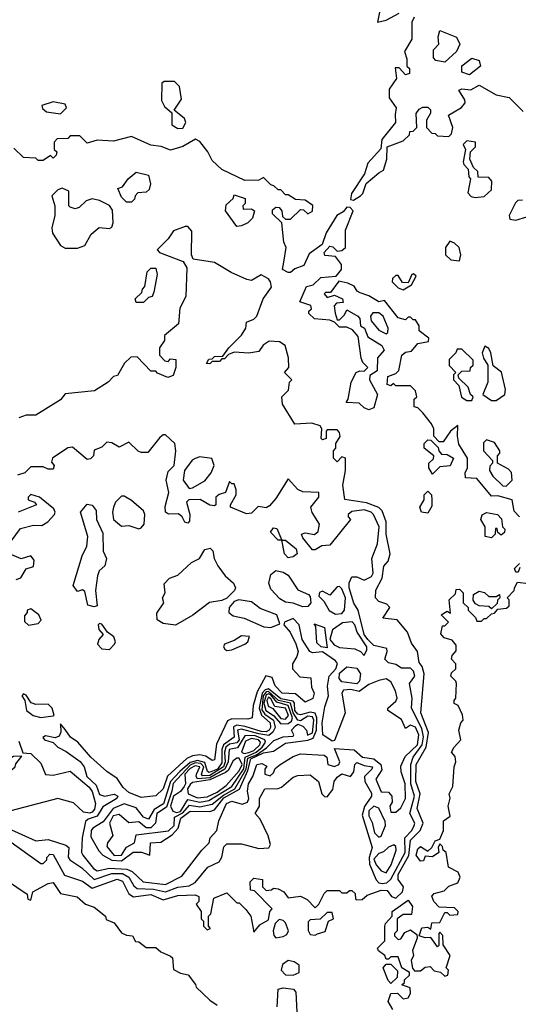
# Model space of a CAD drawing. Extents: x 2889633 to 3052318, y 540750 to 918690.
# Tile 491 of 656: x 3015729 to 3017765, y 774866 to 778885. Entities that reach past the tile are written whole.
import ezdxf

# ---------------------------------------------------------------- set-up
doc = ezdxf.new("R2010")
doc.units = 0

msp = doc.modelspace()

# ---------------------------------------------------------------- linework, layer by layer
at = {"layer": '0CON02XD'}
for points in [[(3017340, 778895), (3017330, 778875), (3017330, 778805), (3017300, 778755), (3017310, 778725), (3017310, 778695), (3017320, 778685), (3017320, 778665), (3017305, 778660), (3017278.3, 778688.3), (3017261.7, 778688.3), (3017267.5, 778645), (3017238.3, 778601.7), (3017237.5, 778565), (3017266.7, 778525), (3017261.7, 778498.3), (3017263.3, 778465), (3017207.5, 778395), (3017203, 778357), (3017151.2, 778298.8), (3017136.7, 778255), (3017083.8, 778175), (3017080, 778150), (3017091.7, 778148.3), (3017120, 778165), (3017130, 778175), (3017143.6, 778216.4), (3017195, 778260), (3017215, 778270), (3017227.5, 778315), (3017230, 778365), (3017295, 778390), (3017320, 778415), (3017321.7, 778428.3), (3017335, 778430), (3017350, 778445), (3017348.3, 778501.7), (3017360.7, 778519.3), (3017375, 778527.5), (3017395, 778527.5), (3017407, 778517), (3017407, 778503), (3017390, 778475), (3017390, 778445), (3017411.7, 778421.7), (3017425, 778420), (3017435, 778410), (3017481.7, 778408.3), (3017491.7, 778418.3), (3017497.5, 778445), (3017480, 778495), (3017533.6, 778526.4), (3017547.5, 778545), (3017547, 778557), (3017522.5, 778597.5), (3017535, 778602.5), (3017571.7, 778598.3), (3017605, 778617.5), (3017675, 778577.5), (3017727, 778567), (3017785, 778510)], [(3017197.5, 778915), (3017190, 778875), (3017225, 778882.5), (3017278.3, 778911.7)], [(3017465, 778711.2), (3017428.3, 778718.3), (3017418.3, 778728.3), (3017418.3, 778761.7), (3017440, 778785), (3017437.5, 778815), (3017445, 778840), (3017513, 778813), (3017526.7, 778785), (3017512.5, 778755), (3017465, 778711.2)], [(3017565, 778660), (3017535, 778670), (3017533.9, 778696.1), (3017575, 778727.5), (3017605, 778717.5), (3017610, 778695), (3017565, 778660)], [(3016375, 778440), (3016395, 778442.5), (3016407.5, 778465), (3016401.7, 778481.7), (3016360, 778515), (3016389.3, 778560.7), (3016381.7, 778611.7), (3016361.7, 778631.7), (3016318.3, 778631.7), (3016310, 778625), (3016307.5, 778555), (3016320.7, 778530.7), (3016350, 778505), (3016350, 778455), (3016375, 778440)], [(3015895, 778500), (3015920, 778525), (3015915, 778540), (3015865, 778548.8), (3015820, 778535), (3015821.7, 778521.7), (3015838.3, 778508.3), (3015895, 778500)], [(3017770, 776855), (3017748.3, 776878.3), (3017740, 776925), (3017681.7, 776941.7), (3017655, 776940), (3017595, 777012.5), (3017550, 777015), (3017547.5, 777035), (3017557.5, 777055), (3017557.5, 777095), (3017522.5, 777152.5), (3017516.7, 777185), (3017518.3, 777228.3), (3017487.5, 777205), (3017458.3, 777161.7), (3017441.7, 777161.7), (3017420, 777185), (3017420, 777215), (3017410, 777235), (3017375, 777280), (3017355, 777300), (3017340, 777305), (3017340, 777335), (3017350, 777345), (3017345, 777370), (3017325, 777390), (3017265, 777390), (3017255, 777400), (3017245, 777390), (3017230, 777395), (3017231.7, 777428.3), (3017265, 777440), (3017277, 777453), (3017290, 777515), (3017305, 777527.5), (3017328.3, 777531.7), (3017355, 777562.5), (3017398.3, 777571.7), (3017400, 777585), (3017360, 777615), (3017360, 777635), (3017345, 777660), (3017335, 777660), (3017325, 777670), (3017315, 777670), (3017305, 777660), (3017275, 777667.5), (3017218.3, 777738.3), (3017195, 777732.5), (3017155, 777757.5), (3017119.3, 777769.3), (3017107, 777777), (3017095, 777797.5), (3017069.3, 777809.3), (3017032.5, 777817.5), (3016998.3, 777771.7), (3016978.3, 777771.7), (3016972.5, 777765), (3016985, 777750), (3017015, 777760), (3017046.7, 777745), (3017049.3, 777730.7), (3017023, 777727), (3017013, 777717), (3017017, 777687), (3017025, 777660), (3017035, 777660), (3017055, 777680), (3017065, 777700), (3017110, 777675), (3017117.5, 777665), (3017120, 777635), (3017137.5, 777625), (3017150.7, 777590.7), (3017207.5, 777555), (3017217.5, 777535), (3017190, 777505), (3017188.3, 777451.7), (3017158.3, 777431.7), (3017157.5, 777415), (3017190, 777355), (3017175, 777300), (3017155, 777292.5), (3017135, 777300), (3017115, 777320), (3017061.7, 777321.7), (3017070, 777335), (3017082.5, 777405), (3017102.5, 777445), (3017118.3, 777451.7), (3017135, 777450), (3017150, 777465), (3017130, 777485), (3017123, 777503), (3017111.7, 777591.7), (3017088.3, 777618.3), (3017065, 777630), (3017035, 777630), (3017015, 777650), (3016995, 777657.5), (3016933, 777663), (3016910, 777685), (3016910, 777695), (3016920, 777705), (3016918.3, 777718.3), (3016872.5, 777732.5), (3016900, 777795), (3016927, 777803), (3016958.3, 777831.7), (3017021.7, 777838.3), (3017042.5, 777865), (3017042.5, 777885), (3017018.3, 777918.3), (3016975, 777922.5), (3016972.5, 777935), (3016995, 777960), (3017007, 777957), (3017025, 777940), (3017045, 777942.5), (3017060, 777955), (3017060, 778025), (3017090, 778105), (3017078.3, 778118.3), (3017065, 778120), (3017049.2, 778100.8), (3017024.4, 778085.6), (3016980, 778015), (3016963.6, 777966.4), (3016910.9, 777929.1), (3016888.8, 777881.2), (3016853, 777867), (3016835, 777852.5), (3016825, 777852.5), (3016802.5, 777865), (3016807.5, 777895), (3016817.5, 777955), (3016807, 777977), (3016800, 778055), (3016761.7, 778091.7), (3016761.7, 778108.3), (3016775, 778120), (3016788.3, 778118.3), (3016800, 778105), (3016801.7, 778081.7), (3016815, 778070), (3016835, 778070), (3016875, 778110), (3016888.3, 778108.3), (3016905, 778092.5), (3016925, 778102.5), (3016926.1, 778126.1), (3016895, 778147.5), (3016855, 778150), (3016825, 778170), (3016815, 778170), (3016795, 778190), (3016785, 778190), (3016767, 778207), (3016755, 778210), (3016725, 778240), (3016705, 778230), (3016648.3, 778228.3), (3016555, 778272.5), (3016515, 778310), (3016497.5, 778345), (3016465, 778387.5), (3016447, 778397), (3016395, 778366.7), (3016345, 778352.5), (3016307, 778367), (3016265, 778372.5), (3016185, 778407.5), (3016111.7, 778388.3), (3016045, 778392.5), (3016005, 778380), (3015975, 778410), (3015935, 778410), (3015925, 778400), (3015881.7, 778398.3), (3015870, 778385), (3015870, 778355), (3015880, 778345), (3015878.3, 778331.7), (3015865, 778320), (3015855, 778330), (3015825, 778310), (3015805, 778310), (3015795, 778320), (3015745, 778322.5), (3015705, 778360)], [(3017588.3, 778158.3), (3017625, 778162.5), (3017655, 778190), (3017657.5, 778225), (3017645, 778240), (3017601.7, 778241.7), (3017600, 778265), (3017581.7, 778281.7), (3017567.5, 778315), (3017570, 778345), (3017590, 778365), (3017590, 778385), (3017555, 778390), (3017540, 778375), (3017550, 778355), (3017540, 778305), (3017543, 778293), (3017560, 778275), (3017563, 778243), (3017570, 778235), (3017558.3, 778178.3), (3017573, 778163), (3017588.3, 778158.3)], [(3016185, 778140), (3016165, 778140), (3016145, 778160), (3016130, 778195), (3016148.3, 778201.7), (3016172.5, 778235), (3016205, 778262.5), (3016255, 778250), (3016262.5, 778215), (3016258.3, 778191.7), (3016245, 778180), (3016211.7, 778178.3), (3016200, 778165), (3016198.3, 778151.7), (3016185, 778140)], [(3015965, 777952.5), (3015995, 777962.5), (3016020.7, 778009.3), (3016053, 778037), (3016095, 778032.5), (3016105, 778037.5), (3016111.2, 778055), (3016107.5, 778107.5), (3016095, 778126.7), (3016055, 778146.7), (3016025, 778153.3), (3016000, 778145), (3015971.7, 778118.3), (3015955, 778112.5), (3015935, 778120), (3015930, 778125), (3015930, 778185), (3015903, 778197), (3015885, 778190), (3015860, 778165), (3015872.5, 778125), (3015872.5, 778085), (3015860, 778035), (3015863, 778013), (3015895, 777962.5), (3015915, 777952.5), (3015965, 777952.5)], [(3016615, 778040), (3016570, 778105), (3016571.7, 778128.3), (3016600, 778155), (3016605, 778170), (3016650, 778155), (3016650, 778135), (3016640, 778125), (3016641.7, 778111.7), (3016675, 778112.5), (3016687.5, 778105), (3016680, 778075), (3016660, 778055), (3016635, 778042.5), (3016615, 778040)], [(3017781.7, 778148.3), (3017763, 778147), (3017753, 778137), (3017727.5, 778085), (3017730, 778070), (3017755, 778066.7), (3017799.3, 778079.3)], [(3016685, 775160), (3016710, 775190), (3016745, 775210), (3016750, 775245), (3016760, 775255), (3016688.3, 775328.3), (3016671.7, 775331.7), (3016670, 775365), (3016685, 775380), (3016720, 775375), (3016720, 775345), (3016735, 775330), (3016757, 775333), (3016765, 775340), (3016785, 775336.7), (3016807.5, 775325), (3016825, 775300), (3016875, 775307.5), (3016903, 775293), (3016935, 775260), (3016950, 775275), (3016971.7, 775318.3), (3016985, 775330), (3017035, 775330), (3017045, 775320), (3017065, 775320), (3017075, 775330), (3017085, 775330), (3017098.3, 775318.3), (3017100, 775295), (3017105, 775292.5), (3017127, 775293), (3017148.3, 775311.7), (3017205, 775331.4), (3017230, 775330), (3017247.5, 775305), (3017265, 775298.8), (3017292.5, 775325), (3017295.7, 775345.7), (3017274.4, 775374.4), (3017274.4, 775395), (3017317.6, 775472.4), (3017324.6, 775535.4), (3017364.4, 775575.6), (3017375.8, 775605), (3017351.4, 775665), (3017364.4, 775725), (3017347.1, 775775), (3017347.8, 775845), (3017389.4, 775915), (3017398.1, 775975), (3017367.5, 776055), (3017380.8, 776215), (3017372, 776245), (3017360.6, 776260.6), (3017353.8, 776305), (3017329.3, 776339.3), (3017312.5, 776385), (3017270, 776435), (3017211.7, 776441.7), (3017240, 776485), (3017228.3, 776498.3), (3017195, 776510), (3017182.5, 776525), (3017183.6, 776556.4), (3017208.8, 776605), (3017216.1, 776653.9), (3017233.3, 776675), (3017241.2, 776705), (3017226, 776785), (3017226, 776835), (3017209.7, 776879.7), (3017195, 776894), (3017145, 776912.9), (3017056.4, 776926.4), (3017048.8, 776985), (3017060, 777045), (3017060, 777095), (3017045, 777100), (3017025, 777080), (3017010, 777095), (3017010, 777125), (3017020, 777135), (3017020, 777155), (3017037, 777183), (3017035, 777200), (3017025, 777210), (3016985, 777210), (3016980, 777205), (3016980, 777175), (3016965, 777170), (3016960, 777175), (3016962.5, 777215), (3016956.4, 777226.4), (3016921.7, 777238.3), (3016853, 777233), (3016802.5, 777315), (3016800, 777345), (3016827, 777373), (3016830, 777405), (3016840, 777415), (3016810, 777445), (3016827.5, 777465), (3016826.7, 777505), (3016812.5, 777555), (3016789.3, 777569.3), (3016747, 777573), (3016723.6, 777556.4), (3016705, 777530), (3016665, 777523.3), (3016605, 777527.5), (3016581.7, 777518.3), (3016565, 777500), (3016555, 777500), (3016545, 777490), (3016515, 777490), (3016505, 777480), (3016491.7, 777481.7), (3016501.7, 777498.3), (3016515, 777500), (3016525, 777510), (3016558.3, 777511.7), (3016582.5, 777545), (3016635, 777597.5), (3016652.5, 777625), (3016655, 777650), (3016685, 777662.5), (3016697.5, 777675), (3016722.5, 777745), (3016757, 777793), (3016752.5, 777815), (3016745, 777827.5), (3016715, 777842.5), (3016675, 777820), (3016656.4, 777823.6), (3016592.1, 777852.1), (3016525, 777893.8), (3016437.5, 777907.5), (3016430, 777925), (3016431.7, 778021.7), (3016415, 778040), (3016405, 778040), (3016357, 778023), (3016335, 777990), (3016290, 777945), (3016300, 777935), (3016397, 777897), (3016411.7, 777871.7), (3016407.5, 777755), (3016383, 777707), (3016377, 777643), (3016320, 777595), (3016320, 777575), (3016300, 777545), (3016300, 777515), (3016321.7, 777491.7), (3016335, 777490), (3016345, 777500), (3016367, 777497), (3016366.7, 777465), (3016355, 777432.5), (3016333.6, 777423.6), (3016291.7, 777441.7), (3016285, 777450), (3016265, 777450), (3016208.3, 777508.3), (3016183, 777507), (3016157, 777483), (3016128.3, 777431.7), (3016111.7, 777428.3), (3016090, 777405), (3016035, 777370), (3015915, 777357.5), (3015895, 777332.5), (3015795, 777270), (3015755, 777270), (3015725, 777260)], [(3017525, 777900), (3017530, 777925), (3017523.3, 777955), (3017505, 777972.5), (3017485, 777980), (3017467.5, 777955), (3017467.5, 777925), (3017490, 777905), (3017525, 777900)], [(3016235, 777730), (3016205, 777730), (3016200, 777745), (3016228.3, 777771.7), (3016230, 777785), (3016240, 777795), (3016250, 777855), (3016265, 777870), (3016285, 777870), (3016290, 777845), (3016277, 777773), (3016270, 777755), (3016255, 777750), (3016235, 777730)], [(3017295, 777782.5), (3017328.3, 777801.7), (3017348.3, 777838.3), (3017337, 777847), (3017330, 777845), (3017315, 777810), (3017291.7, 777811.7), (3017275, 777840), (3017265, 777840), (3017251.7, 777828.3), (3017250, 777815), (3017275, 777790), (3017295, 777782.5)], [(3017225, 777602.5), (3017231.7, 777608.3), (3017233.3, 777625), (3017213.8, 777675), (3017195, 777687.5), (3017171.4, 777688.6), (3017160.8, 777675), (3017164.2, 777655), (3017195, 777616.7), (3017225, 777602.5)], [(3017575, 777330), (3017580, 777345), (3017570, 777355), (3017560, 777385), (3017521.7, 777421.7), (3017520, 777435), (3017535, 777450), (3017568.3, 777451.7), (3017570, 777465), (3017580, 777475), (3017580, 777495), (3017535, 777540), (3017515, 777540), (3017510, 777525), (3017483, 777497), (3017483, 777473), (3017510, 777445), (3017500, 777435), (3017500, 777415), (3017521.7, 777391.7), (3017533.3, 777343.3), (3017555, 777330), (3017575, 777330)], [(3017675, 777330), (3017710, 777355), (3017712.5, 777375), (3017695.9, 777445.9), (3017661.7, 777471.7), (3017653.3, 777525), (3017645, 777542.5), (3017628.3, 777551.7), (3017617.5, 777525), (3017623, 777503), (3017640, 777475), (3017640, 777405), (3017620, 777355), (3017655, 777330), (3017675, 777330)], [(3016325, 775324.3), (3016375, 775344.3), (3016420.5, 775349.5), (3016445, 775363.3), (3016497.5, 775425), (3016543, 775447), (3016553.9, 775466.1), (3016562, 775508), (3016575, 775520), (3016635, 775521.2), (3016705, 775501.2), (3016746.4, 775503.6), (3016752.5, 775517.5), (3016743.9, 775553.9), (3016710.7, 775620.7), (3016690, 775645), (3016707.5, 775675), (3016707.5, 775705), (3016730, 775745), (3016785, 775746.7), (3016798.3, 775751.7), (3016845, 775793.3), (3016865, 775800), (3016915, 775802.5), (3016948.8, 775775), (3016962.5, 775725), (3016973.9, 775713.9), (3016985, 775712.5), (3017007, 775743), (3017013.3, 775775), (3017025, 775792.5), (3017045, 775806), (3017080, 775795), (3017093.3, 775815), (3017097.5, 775845), (3017105, 775852.5), (3017135, 775840), (3017170, 775835), (3017167.5, 775825), (3017136.7, 775795), (3017138.8, 775775), (3017165, 775727.5), (3017166, 775715), (3017136.5, 775673.5), (3017127.7, 775637.7), (3017168.6, 775505), (3017155.5, 775465), (3017157.3, 775437.3), (3017184.3, 775374.3), (3017195, 775361.2), (3017208.8, 775358.8), (3017228.2, 775361.8), (3017245, 775376.2), (3017303.3, 775485), (3017302, 775545), (3017330.8, 775575), (3017340, 775595), (3017342, 775605), (3017322.5, 775645), (3017340.6, 775715), (3017325.5, 775765.5), (3017325.6, 775845), (3017335.4, 775874.6), (3017372.5, 775925), (3017378, 775958), (3017371.2, 775991.2), (3017328.8, 776075), (3017331.2, 776115), (3017320, 776175), (3017342.5, 776205), (3017336.7, 776225), (3017325, 776237.5), (3017288.3, 776238.3), (3017265, 776252.5), (3017235, 776260), (3017220, 776275), (3017230, 776305), (3017228.3, 776318.3), (3017175, 776330.8), (3017150.6, 776355), (3017135.8, 776375), (3017111.2, 776475), (3017093, 776503), (3017074, 776565), (3017073.9, 776586.1), (3017085, 776610), (3017105, 776610), (3017135, 776596.2), (3017165, 776611.2), (3017172, 776625), (3017166.7, 776685), (3017190, 776745), (3017197.1, 776815), (3017173.8, 776865), (3017164.2, 776874.2), (3017135, 776884), (3017085, 776876.7), (3017070, 776865), (3017070, 776855), (3017080, 776845), (3016995, 776740), (3016963, 776737), (3016935, 776720), (3016925, 776720), (3016885, 776770), (3016880, 776785), (3016895, 776790), (3016933, 776783), (3016947.5, 776795), (3016952.5, 776825), (3016923, 776873), (3016917.5, 776895), (3016950, 776935), (3016950, 776955), (3016885, 776957.5), (3016865, 776967.5), (3016825, 777010), (3016775, 776930), (3016749.3, 776900.7), (3016735, 776892.5), (3016703, 776897), (3016675, 776870), (3016655, 776867.5), (3016590, 776895), (3016590, 776905), (3016612.5, 776945), (3016612.5, 776965), (3016605, 776990), (3016595, 776990), (3016585, 777000), (3016570, 776955), (3016543.3, 776946.7), (3016530, 776935), (3016530, 776905), (3016525, 776900), (3016505, 776903.3), (3016465.8, 776925.8), (3016420, 776925), (3016410, 776915), (3016423.3, 776865), (3016421.7, 776838.3), (3016415, 776830), (3016403.6, 776833.6), (3016392.5, 776855), (3016377, 776867), (3016336.4, 776866.4), (3016324.2, 776874.2), (3016322.7, 776897.3), (3016337.5, 776955), (3016326.7, 777005), (3016335, 777040), (3016360, 777065), (3016366.7, 777125), (3016362.5, 777155), (3016325, 777190), (3016315, 777190), (3016300.7, 777179.3), (3016251.7, 777118.3), (3016225, 777117.5), (3016213, 777123), (3016175, 777160), (3016135, 777140), (3016105, 777157.5), (3016085, 777160), (3016065, 777140), (3016033, 777127), (3016030, 777105), (3016018.3, 777091.7), (3016005, 777090), (3015945, 777140), (3015925, 777137.5), (3015862.5, 777095), (3015858.3, 777078.3), (3015870, 777065), (3015865, 777050), (3015845, 777050), (3015825, 777060), (3015775, 777060), (3015750, 777035), (3015720, 777025)], [(3017415, 777030), (3017400, 777055), (3017400, 777075), (3017418.3, 777091.7), (3017420, 777105), (3017380, 777135), (3017380, 777155), (3017395, 777170), (3017408.3, 777168.3), (3017438.3, 777138.3), (3017440, 777125), (3017451.7, 777111.7), (3017475, 777110), (3017500, 777095), (3017486.4, 777063.6), (3017445, 777060), (3017415, 777030)], [(3017715, 776980), (3017740, 777005), (3017737, 777037), (3017725, 777050), (3017680, 777075), (3017680, 777105), (3017690, 777115), (3017690, 777125), (3017668.3, 777158.3), (3017635, 777170), (3017623, 777157), (3017622.5, 777125), (3017660, 777085), (3017660, 777075), (3017648.3, 777061.7), (3017647.5, 777045), (3017660.7, 777020.7), (3017701.7, 776981.7), (3017715, 776980)], [(3016420.7, 776970.7), (3016435, 776973.3), (3016485, 777002), (3016511.2, 777035), (3016522.5, 777065), (3016513.6, 777093.6), (3016465, 777100), (3016445, 777093.3), (3016433.6, 777086.4), (3016402.5, 777045), (3016396.7, 777005), (3016420.7, 776970.7)], [(3015693.8, 776756.2), (3015732.5, 776807.5), (3015785, 776821.2), (3015820, 776820), (3015844.5, 776835.5), (3015871.2, 776865), (3015873.8, 776875), (3015867.7, 776887.7), (3015810, 776935), (3015775, 776946.2), (3015763.3, 776935), (3015764.2, 776924.2), (3015790, 776915), (3015797.5, 776905), (3015722.5, 776875)], [(3016215, 776806.7), (3016225, 776810), (3016236.7, 776825), (3016240, 776865), (3016235, 776880), (3016185, 776922.5), (3016155, 776940), (3016145, 776940), (3016120, 776915), (3016112.5, 776895), (3016107.5, 776875), (3016112.5, 776845), (3016145, 776817.5), (3016175, 776820), (3016215, 776806.7)], [(3017395, 776870), (3017370, 776875), (3017362.5, 776895), (3017380, 776925), (3017380, 776945), (3017395, 776960), (3017410, 776945), (3017412.5, 776925), (3017411.7, 776898.3), (3017395, 776870)], [(3016032.5, 776487.5), (3016007.5, 776495), (3015995, 776550), (3015985, 776557.5), (3015965, 776550), (3015947.5, 776575), (3015983.6, 776696.4), (3016002.5, 776735), (3016007.5, 776775), (3015977.5, 776875), (3016005, 776906.7), (3016025, 776902.5), (3016041.7, 776881.7), (3016042.5, 776845), (3016068.3, 776788.3), (3016070, 776715), (3016083.3, 776685), (3016076.2, 776655), (3016053.3, 776635), (3016046.7, 776615), (3016038, 776555), (3016045, 776492.5), (3016032.5, 776487.5)], [(3017655, 776770), (3017630, 776775), (3017630, 776815), (3017612.5, 776845), (3017617, 776863), (3017635, 776872.5), (3017680, 776865), (3017697, 776847), (3017700, 776815), (3017710, 776805), (3017708.3, 776791.7), (3017695, 776780), (3017681.7, 776791.7), (3017678.3, 776808.3), (3017671.7, 776808.3), (3017670, 776785), (3017655, 776770)], [(3016825, 776687.5), (3016810, 776705), (3016800, 776760), (3016785, 776760), (3016753, 776793), (3016765, 776810), (3016778.3, 776808.3), (3016800, 776760), (3016815, 776760), (3016857.5, 776725), (3016862.5, 776705), (3016845, 776692.5), (3016825, 776687.5)], [(3016365, 776412.5), (3016315, 776420), (3016290, 776435), (3016288.3, 776461.7), (3016317.5, 776505), (3016312.5, 776525), (3016322.5, 776545), (3016318.3, 776581.7), (3016340, 776605), (3016375, 776617.5), (3016430.7, 776669.3), (3016462.5, 776685), (3016485, 776722.5), (3016507, 776727), (3016517, 776717), (3016522.5, 776685), (3016537.5, 776655), (3016567.5, 776615), (3016602.5, 776585), (3016610, 776565), (3016606.7, 776555), (3016575, 776523.8), (3016555, 776513.3), (3016503.9, 776506.1), (3016436.1, 776453.9), (3016365, 776412.5)], [(3015715, 776599.2), (3015733.4, 776606.6), (3015755, 776643.3), (3015785, 776652.5), (3015788.3, 776678.3), (3015775, 776695.8), (3015735, 776684.4), (3015687.5, 776705)], [(3017771.7, 776648.3), (3017765, 776630), (3017755, 776630), (3017750, 776645), (3017770, 776665)], [(3016885, 776487.5), (3016845, 776503.3), (3016815, 776507.5), (3016790.7, 776520.7), (3016755, 776560), (3016746.7, 776585), (3016755, 776620), (3016775, 776636.7), (3016805, 776630), (3016825, 776617.5), (3016865, 776557.5), (3016908.3, 776538.3), (3016915, 776530), (3016917.5, 776505), (3016905, 776490), (3016885, 776487.5)], [(3017018.6, 776458.6), (3017045, 776460.6), (3017055.6, 776475), (3017059.1, 776525), (3017045, 776562), (3017035, 776571.2), (3017025, 776570), (3016995, 776536), (3016965, 776552.5), (3016952.9, 776547.1), (3016950.9, 776530.9), (3016971.4, 776511.4), (3016993.1, 776473.1), (3017018.6, 776458.6)], [(3017252.5, 774845), (3017233, 774877), (3017245, 774910), (3017271.7, 774911.7), (3017295, 774887.5), (3017315, 774892.5), (3017325, 774910), (3017323, 774933), (3017290, 774945), (3017300, 774955), (3017300, 774965), (3017320, 774985), (3017320, 774995), (3017290, 775015), (3017275, 775060), (3017245, 775060), (3017235, 775050), (3017225, 775050), (3017220, 775065), (3017193.6, 775083.6), (3017190, 775095), (3017220, 775125), (3017220, 775185), (3017222.5, 775195), (3017250, 775225), (3017250, 775245), (3017315, 775290), (3017332.5, 775265), (3017328.3, 775231.7), (3017295, 775232.5), (3017270, 775215), (3017270, 775165), (3017260, 775155), (3017260, 775145), (3017275, 775130), (3017285, 775132.5), (3017301.7, 775158.3), (3017325, 775170), (3017350, 775150), (3017352.5, 775135), (3017332.5, 775085), (3017337.5, 775065), (3017327.5, 775045), (3017333, 775013), (3017341.7, 775001.7), (3017365, 775002.5), (3017385, 775017.5), (3017405, 775020), (3017421.7, 775001.7), (3017447, 774997), (3017465, 774980), (3017477.5, 774985), (3017480, 775005), (3017470, 775015), (3017486.7, 775065), (3017458.3, 775108.3), (3017457, 775147), (3017445, 775160), (3017440, 775155), (3017440, 775105), (3017435, 775100), (3017408.3, 775138.3), (3017385, 775137.5), (3017360, 775145), (3017371.7, 775178.3), (3017395, 775180), (3017408.3, 775171.7), (3017411.7, 775198.3), (3017445, 775200), (3017465, 775240), (3017475, 775240), (3017485, 775230), (3017518.3, 775231.7), (3017520, 775245), (3017505, 775260), (3017441.7, 775261.7), (3017420, 775285), (3017412.5, 775307.5), (3017421.7, 775318.3), (3017461.7, 775328.3), (3017481.7, 775348.3), (3017518.3, 775361.7), (3017527.5, 775385), (3017520, 775405), (3017480, 775425), (3017470, 775485), (3017457.5, 775495), (3017455, 775510), (3017445, 775520), (3017437.5, 775505), (3017440, 775485), (3017415, 775467.5), (3017385, 775470), (3017378.3, 775451.7), (3017365, 775450), (3017347.5, 775475), (3017355, 775500), (3017365, 775510), (3017395, 775490), (3017412.5, 775505), (3017425, 775532.5), (3017445, 775540), (3017460, 775575), (3017460, 775615), (3017487, 775633), (3017478.8, 775675), (3017487, 775707), (3017482.5, 775725), (3017497.5, 775755), (3017502.5, 775835), (3017510, 775855), (3017507, 775877), (3017492.5, 775895), (3017502.5, 775915), (3017530, 775945), (3017522.5, 775985), (3017530, 776015), (3017540, 776025), (3017537, 776047), (3017520, 776085), (3017503, 776093), (3017502.5, 776105), (3017510, 776115), (3017512.5, 776175), (3017510, 776185), (3017490, 776205), (3017491.7, 776218.3), (3017510, 776235), (3017510, 776255), (3017492.5, 776275), (3017495, 776290), (3017511.7, 776308.3), (3017511.7, 776331.7), (3017495, 776352.5), (3017461.7, 776361.7), (3017448.3, 776378.3), (3017455, 776410), (3017465, 776410), (3017480, 776425), (3017450, 776455), (3017475, 776470), (3017488.3, 776461.7), (3017483, 776517), (3017508.3, 776541.7), (3017511.7, 776558.3), (3017525, 776560), (3017540, 776545), (3017540, 776505), (3017560, 776485), (3017560, 776475), (3017590, 776445), (3017595, 776430), (3017615, 776430), (3017625, 776440), (3017635, 776440), (3017655, 776460), (3017668.3, 776461.7), (3017681.7, 776478.3), (3017717, 776483), (3017728.3, 776491.7), (3017727, 776517), (3017720, 776525), (3017747.5, 776555), (3017750, 776565), (3017761.7, 776588.3), (3017807, 776583)], [(3017655, 776480), (3017645, 776490), (3017605, 776492.5), (3017590, 776500), (3017580, 776515), (3017581.7, 776538.3), (3017605, 776552.5), (3017627, 776547), (3017645, 776530), (3017675, 776530), (3017688.3, 776538.3), (3017690, 776525), (3017680, 776515), (3017678.3, 776501.7), (3017655, 776480)], [(3015765, 776412.5), (3015805, 776420), (3015816.7, 776433.3), (3015807.5, 776455), (3015775, 776480), (3015760, 776475), (3015760, 776465), (3015748.3, 776451.7), (3015748.3, 776428.3), (3015765, 776412.5)], [(3016755, 776404), (3016791.7, 776418.3), (3016778.8, 776455), (3016711.4, 776481.4), (3016675, 776508), (3016623.2, 776516.8), (3016605, 776509.2), (3016584, 776485), (3016583.3, 776465), (3016600.9, 776450.9), (3016645, 776441.2), (3016725.9, 776405.9), (3016755, 776404)], [(3016325, 775354.3), (3016391.7, 775388.3), (3016472.5, 775495), (3016502.5, 775525), (3016506.7, 775545), (3016533.8, 775575), (3016541.9, 775615), (3016573.5, 775685), (3016595, 775694.4), (3016637, 775683), (3016659.1, 775690.9), (3016664.2, 775705), (3016658.9, 775735), (3016663.6, 775765), (3016681.4, 775795), (3016697.5, 775845), (3016718.3, 775848.3), (3016738.3, 775838.3), (3016730, 775825), (3016730, 775805), (3016751.7, 775798.3), (3016765, 775810), (3016771.7, 775828.3), (3016792.5, 775845), (3016845, 775877.5), (3016875, 775887.5), (3016972.3, 775882.3), (3016983.3, 775875), (3016986.7, 775845), (3017015, 775836.2), (3017032.5, 775845), (3017036.7, 775855), (3017015, 775910), (3017094.1, 775904.1), (3017128.8, 775875), (3017175, 775868.1), (3017203.1, 775845), (3017207.5, 775822.5), (3017183.8, 775785), (3017205, 775733.3), (3017235, 775731.2), (3017248.8, 775715), (3017249.3, 775690.7), (3017240, 775675), (3017245, 775650), (3017265, 775650), (3017285, 775667.5), (3017303.8, 775705), (3017302.9, 775765), (3017286, 775815), (3017285, 775837.5), (3017302.9, 775877.1), (3017353.5, 775925), (3017359.1, 775965), (3017345, 775997.1), (3017325, 776004.3), (3017305, 775991.2), (3017287.7, 776027.7), (3017232.5, 776065), (3017232.5, 776075), (3017265, 776102.5), (3017270, 776115), (3017263.3, 776145), (3017245, 776182.5), (3017225, 776193.8), (3017195, 776187.1), (3017155, 776171.4), (3017115, 776142.2), (3017081.2, 776151.2), (3017051.7, 776148.3), (3017044.5, 776135), (3017058.2, 776055), (3017015, 775942.5), (3017005, 775939.2), (3016967.1, 775965), (3016963.8, 776015), (3016975, 776080), (3016990.5, 776125), (3016985.7, 776164.3), (3016993.1, 776205), (3017020.5, 776235), (3017026.3, 776256.3), (3017018.2, 776268.2), (3016965, 776303.8), (3016925, 776300), (3016914, 776305), (3016882.5, 776355), (3016870, 776415), (3016845, 776440), (3016810, 776425), (3016807.5, 776415), (3016833.3, 776385), (3016857, 776337), (3016865.8, 776305.8), (3016860, 776285), (3016842.9, 776255), (3016843.1, 776235), (3016872.2, 776202.2), (3016918.2, 776198.2), (3016920.4, 776160.4), (3016931.4, 776135), (3016926.1, 776113.9), (3016895, 776098.6), (3016855, 776133.5), (3016800.8, 776135), (3016772.2, 776165), (3016760, 776200), (3016733.9, 776206.1), (3016698.3, 776141.7), (3016682.2, 776085), (3016678.8, 776035), (3016661.2, 776028.8), (3016595, 776030.5), (3016577.7, 776022.3), (3016532.8, 775927.2), (3016525, 775863.3), (3016515, 775861.2), (3016488.9, 775878.9), (3016465, 775883.9), (3016435, 775880), (3016410.8, 775869.2), (3016333.1, 775796.9), (3016314.4, 775745), (3016285, 775716.2), (3016225, 775710), (3016175, 775730), (3016150.9, 775750.9), (3016126.6, 775786.6), (3016085, 775816.2), (3016020, 775875), (3015965.7, 775935.7), (3015936.1, 775956.1), (3015915, 775987.5), (3015895, 776010), (3015897, 775977), (3015890, 775960), (3015873.8, 775953.8), (3015835, 775961.2), (3015823.3, 775955), (3015830, 775945), (3015865, 775934), (3015884.5, 775914.5), (3015918.1, 775898.1), (3015976.2, 775856.2), (3015992.9, 775835), (3016002.5, 775795), (3016040.7, 775760.7), (3016055, 775722), (3016075, 775715.7), (3016115, 775724), (3016130, 775715), (3016125.8, 775705), (3016068, 775672), (3016045, 775633.3), (3016008.8, 775621.2), (3015998, 775612), (3015984.2, 775545), (3015981.2, 775485), (3015986.2, 775475), (3016030.3, 775420.3), (3016045, 775410), (3016095, 775421.1), (3016166.6, 775416.6), (3016187.9, 775407.9), (3016232.5, 775365), (3016325, 775354.3)], [(3016095, 776313.8), (3016116.7, 776335), (3016120, 776345), (3016113.3, 776365), (3016087.5, 776385), (3016065, 776417.5), (3016055, 776420), (3016050, 776415), (3016052.5, 776395), (3016070, 776375), (3016052.5, 776355), (3016046.7, 776335), (3016065, 776316.7), (3016095, 776313.8)], [(3016985, 776320), (3016960, 776325), (3016941.7, 776341.7), (3016938.3, 776408.3), (3016931.7, 776418.3), (3016973.6, 776403.6), (3016985, 776320)], [(3017135, 776290), (3017147.1, 776312.9), (3017146.9, 776325), (3017106.9, 776385), (3017097.5, 776415), (3017086.9, 776426.9), (3017047.4, 776422.6), (3017006.3, 776393.7), (3016995.5, 776355), (3017012.7, 776332.7), (3017035, 776322.2), (3017097.2, 776317.2), (3017121.2, 776305), (3017135, 776290)], [(3016575, 776309.2), (3016595, 776312), (3016648.8, 776335), (3016661.2, 776345), (3016666.7, 776366.7), (3016635, 776370), (3016605, 776350), (3016565, 776336), (3016561.4, 776325), (3016566.2, 776315), (3016575, 776309.2)], [(3017105, 776173.8), (3017045, 776181.2), (3017033.8, 776195), (3017035, 776216.7), (3017065, 776242.5), (3017105, 776237.5), (3017120, 776215), (3017116.2, 776185), (3017105, 776173.8)], [(3015815, 776036), (3015865, 776042.5), (3015870, 776045), (3015861.2, 776075), (3015845, 776091.2), (3015795, 776089.2), (3015776.1, 776096.1), (3015755, 776127.5), (3015745, 776132.5), (3015737.5, 776125), (3015750, 776105), (3015756.2, 776065), (3015784.4, 776044.4), (3015815, 776036)], [(3016145, 775451.5), (3016192.9, 775487.1), (3016226.9, 775486.9), (3016260, 775475), (3016263.3, 775525), (3016305, 775527.5), (3016352.1, 775557.9), (3016375.5, 775584.5), (3016387.5, 775625), (3016425, 775654.4), (3016505, 775652.9), (3016525, 775660), (3016562.3, 775707.7), (3016626.8, 775743.2), (3016660.7, 775819.3), (3016673.1, 775866.9), (3016725, 775892.5), (3016765, 775899.2), (3016815, 775931.9), (3016905, 775943.8), (3016927.6, 775952.4), (3016940.5, 775985), (3016941.8, 776035), (3016935, 776054.3), (3016915, 776057.9), (3016875, 776047.3), (3016865, 776050), (3016853.1, 776065), (3016851.1, 776095), (3016845, 776103.5), (3016795, 776112.2), (3016745, 776152.8), (3016730.7, 776149.3), (3016719.3, 776135), (3016707.1, 776075), (3016716.1, 776046.1), (3016751.1, 776015), (3016753.5, 775995), (3016747.5, 775985), (3016735, 775978.2), (3016715, 775978.9), (3016649, 775999), (3016615, 776005.3), (3016601.4, 775998.6), (3016604.3, 775955.7), (3016561.1, 775925), (3016554.7, 775905), (3016555, 775851.2), (3016536.9, 775825), (3016502, 775812), (3016495.5, 775815.5), (3016485, 775852.1), (3016455, 775861.4), (3016425, 775853.2), (3016383.5, 775816.5), (3016345.3, 775775), (3016316.4, 775683.6), (3016278.7, 775661.3), (3016255, 775620.8), (3016235, 775630), (3016205, 775667.1), (3016155, 775683.3), (3016110.6, 775665), (3016069.8, 775610.2), (3016027.1, 775585), (3016020.9, 775575), (3016019.8, 775549.8), (3016052.6, 775492.6), (3016068.8, 775475), (3016105, 775453.8), (3016145, 775451.5)], [(3016115, 775472.5), (3016145, 775474.3), (3016165, 775506.7), (3016197.5, 775525), (3016205, 775556.7), (3016336, 775574), (3016359.5, 775595), (3016360.5, 775629.5), (3016395, 775647.3), (3016422.2, 775677.8), (3016465, 775671.8), (3016515, 775681.9), (3016560.7, 775719.3), (3016606.9, 775745), (3016653.3, 775825), (3016660.4, 775869.6), (3016695.5, 775884.5), (3016737.1, 775912.9), (3016767, 775943), (3016805, 775957.5), (3016845, 775960), (3016848, 775965), (3016838.8, 775985), (3016855, 776002.5), (3016865, 776008.8), (3016885, 776000.8), (3016900, 775985), (3016904.4, 775964.4), (3016925, 775974.2), (3016930, 776025), (3016925, 776038.9), (3016905, 776042.1), (3016875, 776023.3), (3016865, 776025.8), (3016845.9, 776055), (3016834.7, 776094.7), (3016786.3, 776106.3), (3016745, 776142.9), (3016735, 776140.8), (3016723.3, 776125), (3016718, 776068), (3016729.5, 776049.5), (3016765.4, 776025), (3016772.5, 775995), (3016763.2, 775976.8), (3016746.6, 775963.4), (3016705, 775969.7), (3016635, 775988.8), (3016618, 775985), (3016625.4, 775945), (3016615, 775933.3), (3016585, 775927.9), (3016570.4, 775915), (3016564.7, 775895), (3016567.5, 775855), (3016560.9, 775835), (3016505, 775799.7), (3016475, 775798), (3016471.1, 775805), (3016481.1, 775835), (3016468.7, 775848.7), (3016445, 775851), (3016425, 775842.2), (3016355, 775767.5), (3016350.4, 775735), (3016329.1, 775670.9), (3016288.9, 775645), (3016284, 775605), (3016265, 775586.2), (3016245, 775586), (3016215, 775610), (3016175, 775606.7), (3016135, 775640), (3016111.2, 775635), (3016095.8, 775605), (3016108.8, 775555), (3016088, 775525), (3016085, 775510), (3016115, 775472.5)], [(3016795, 776010.8), (3016825, 776011.5), (3016839.1, 776020.9), (3016842.3, 776035), (3016825.4, 776085), (3016778.5, 776098.5), (3016755, 776128.9), (3016745, 776133.1), (3016735, 776128.7), (3016726.3, 776095), (3016733.6, 776065), (3016765, 776044.5), (3016795, 776010.8)], [(3016815, 776028.9), (3016826, 776044), (3016815, 776074.3), (3016770.9, 776080.9), (3016755, 776112), (3016745, 776118.9), (3016737.8, 776105), (3016743.1, 776083.1), (3016762.7, 776072.7), (3016795, 776032.5), (3016815, 776028.9)], [(3016369.1, 775649.1), (3016385, 775652.8), (3016415, 775701.4), (3016465, 775690.4), (3016501.9, 775698.1), (3016595.6, 775755), (3016643.9, 775826.1), (3016649.6, 775875), (3016695, 775894.7), (3016719.1, 775915), (3016732.5, 775935), (3016729.4, 775945), (3016687.6, 775962.4), (3016648.3, 775961.7), (3016618, 775912), (3016584.4, 775905), (3016579.6, 775855), (3016566.2, 775825), (3016505, 775790.6), (3016455.5, 775785.5), (3016448.9, 775795), (3016450.5, 775805), (3016464, 775835), (3016445, 775839.2), (3016425, 775827.9), (3016402.7, 775805), (3016405.6, 775765.6), (3016400.6, 775755), (3016385.5, 775734.5), (3016356.9, 775715), (3016345.4, 775675), (3016354.1, 775654.1), (3016369.1, 775649.1)], [(3015725, 775940), (3015741.7, 775891.7), (3015775, 775890), (3015815, 775850), (3015833.9, 775803.9), (3015865, 775801.2), (3015935, 775817.5), (3016012.1, 775752.1), (3016024.5, 775734.5), (3016038, 775685), (3016035, 775662.5), (3016025, 775650), (3016015, 775646), (3015990, 775650), (3015948.3, 775688.3), (3015885, 775706.2), (3015692.5, 775655)], [(3016645, 775889.5), (3016665, 775892.8), (3016685, 775901.5), (3016709.5, 775925), (3016711.9, 775935), (3016704, 775945), (3016675, 775950.8), (3016650.8, 775939.2), (3016634.4, 775894.4), (3016645, 775889.5)], [(3015645, 775807.5), (3015685, 775812.5), (3015710, 775835), (3015713, 775847), (3015738.3, 775878.3), (3015703, 775877), (3015640.7, 775839.3), (3015632.5, 775825), (3015645, 775807.5)], [(3016455, 775708.8), (3016495, 775712.9), (3016535, 775731.2), (3016571.7, 775758.3), (3016625, 775818.9), (3016637.6, 775845), (3016625, 775870), (3016615, 775870.8), (3016600.2, 775859.8), (3016580, 775820), (3016568.8, 775811.2), (3016505, 775782.2), (3016435, 775770.5), (3016425, 775763.3), (3016414.5, 775744.5), (3016417.5, 775725), (3016455, 775708.8)], [(3017195, 775547.5), (3017205, 775552.5), (3017223.3, 775595), (3017221.7, 775611.7), (3017196.1, 775666.1), (3017175, 775674), (3017154.6, 775655.4), (3017154.4, 775635), (3017168.3, 775608.3), (3017178, 775565), (3017195, 775547.5)], [(3015680, 775585), (3015795, 775533.3), (3015845, 775538.8), (3015917.5, 775515), (3015930, 775505), (3015926.4, 775466.4), (3015933.3, 775455), (3015982.3, 775422.3), (3016032.5, 775375), (3016105, 775399.4), (3016148.9, 775398.9), (3016174, 775385), (3016195, 775348.8), (3016208.3, 775338.3), (3016275, 775335.6), (3016325, 775324.3)], [(3015684, 775534), (3015815, 775440), (3015825, 775440), (3015840, 775455), (3015840, 775465), (3015851.7, 775478.3), (3015865, 775477.5), (3015912.3, 775392.3), (3015985, 775368.8), (3016025, 775340), (3016126.8, 775376.8), (3016148.7, 775368.7), (3016175, 775316.7), (3016193.6, 775303.6), (3016265, 775314.2), (3016315, 775292), (3016375, 775310), (3016445, 775312.5), (3016460, 775305), (3016460, 775285), (3016450, 775275), (3016470, 775245), (3016470, 775215), (3016480, 775205), (3016480, 775185), (3016495, 775170), (3016507.5, 775175), (3016500, 775185), (3016500, 775225), (3016510, 775235), (3016521.7, 775298.3), (3016575, 775320), (3016615, 775280), (3016625, 775280), (3016653, 775253), (3016672.5, 775225), (3016685, 775160)], [(3017225, 775402.5), (3017246, 775435), (3017266.7, 775495), (3017265, 775510), (3017256.4, 775516.4), (3017235, 775507.5), (3017215, 775487.5), (3017195, 775481.2), (3017175, 775457.5), (3017184.3, 775435), (3017205, 775410), (3017225, 775402.5)], [(3015675, 775372.5), (3015760, 775315), (3015762.5, 775295), (3015775, 775290), (3015782.5, 775325), (3015845, 775358.8), (3015865, 775363.3), (3015895, 775317.5), (3015963.9, 775303.9), (3015997.5, 775275), (3016032.5, 775262.5), (3016080, 775225), (3016081.7, 775211.7), (3016115, 775197.5), (3016145, 775157.5), (3016165, 775147.5), (3016190, 775145), (3016201.7, 775121.7), (3016215, 775120), (3016245, 775097.5), (3016285, 775097.5), (3016305, 775080), (3016345, 775062.5), (3016352.5, 775055), (3016357, 775007), (3016385, 774992.5), (3016416.4, 774986.4), (3016447, 774947), (3016450, 774935), (3016505, 774882.5), (3016535, 774862.5)], [(3016935, 775147.5), (3016945, 775153.3), (3016976.7, 775163.3), (3016990, 775205), (3017010, 775215), (3017005, 775240), (3016985, 775240), (3016956.4, 775213.6), (3016915, 775210), (3016907.5, 775202.5), (3016907, 775167), (3016915, 775150), (3016935, 775147.5)], [(3016775, 775137.5), (3016805, 775142.5), (3016819.3, 775150.7), (3016826.7, 775165), (3016815, 775197.5), (3016805, 775207.5), (3016788.3, 775211.7), (3016772.5, 775195), (3016763.8, 775165), (3016767, 775147), (3016775, 775137.5)], [(3016845, 774984), (3016870, 774995), (3016870, 775025), (3016849.5, 775039.5), (3016825, 775043.8), (3016802.5, 775027.5), (3016796, 775005), (3016815, 774986), (3016845, 774984)], [(3017245, 774950), (3017233.3, 774963.3), (3017212.5, 775015), (3017225, 775030), (3017245, 775030), (3017271.7, 775001.7), (3017270, 774975), (3017245, 774950)], [(3016780, 774855), (3016785, 774927.5), (3016805, 774933.3), (3016847, 774927), (3016856.7, 774915), (3016860, 774835)]]:
    msp.add_lwpolyline(points, dxfattribs=at)

doc.saveas('drawing.dxf')
